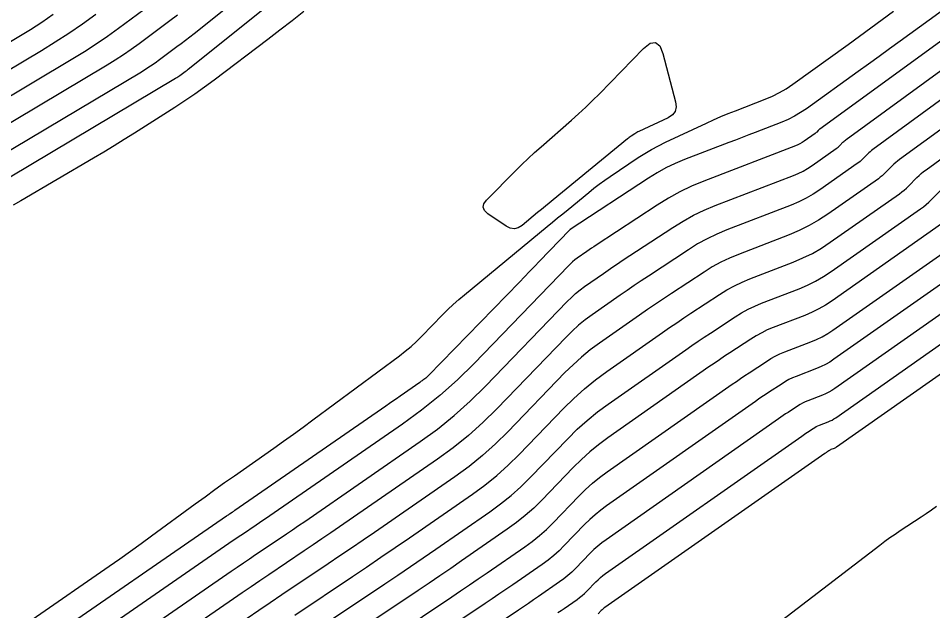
# Model space of a CAD drawing. Extents: x 1768942 to 1774819, y 723037 to 732099.
# Drawn here: x 1770835.3 to 1770891.8, y 726709.8 to 726746.4 of the extents above; entities that cross this region are included whole.
import ezdxf

# ---------------------------------------------------------------- set-up
doc = ezdxf.new("R2010")
doc.units = 0
doc.layers.add('R_Contours', color=7, linetype='Continuous')

msp = doc.modelspace()

# ---------------------------------------------------------------- linework, layer by layer
at = {"layer": 'R_Contours'}
for points in [[(1770824.218, 726731.981), (1770842.934, 726743.132), (1770843.22, 726743.307), (1770843.502, 726743.49), (1770843.779, 726743.68), (1770844.051, 726743.878), (1770845.129, 726744.681), (1770845.398, 726744.883), (1770845.665, 726745.087), (1770845.93, 726745.294), (1770846.194, 726745.503), (1770855.739, 726753.146)], [(1770823.218, 726729.721), (1770845.048, 726742.727), (1770845.116, 726742.769), (1770845.182, 726742.812), (1770845.247, 726742.857), (1770845.312, 726742.903), (1770845.566, 726743.093), (1770845.63, 726743.141), (1770845.693, 726743.189), (1770845.755, 726743.238), (1770845.818, 726743.287), (1770857.319, 726752.496)], [(1770895.546, 726749.204), (1770889.796, 726745.015), (1770889.149, 726744.544), (1770888.501, 726744.075), (1770887.853, 726743.606), (1770887.204, 726743.139), (1770884.019, 726740.849), (1770883.656, 726740.605), (1770883.281, 726740.386), (1770882.892, 726740.192), (1770882.49, 726740.021), (1770880.855, 726739.389), (1770880.447, 726739.231), (1770880.038, 726739.073), (1770879.629, 726738.915), (1770879.22, 726738.757), (1770876.49, 726737.704), (1770875.906, 726737.461), (1770875.338, 726737.188), (1770874.786, 726736.885), (1770874.248, 726736.552), (1770869.422, 726733.378), (1770869.41, 726733.37), (1770869.398, 726733.362), (1770869.392, 726733.357), (1770869.387, 726733.352), (1770867.528, 726731.427), (1770867.217, 726731.105), (1770866.906, 726730.784), (1770866.595, 726730.463), (1770866.283, 726730.142), (1770860.671, 726724.363), (1770860.63, 726724.323), (1770860.588, 726724.285), (1770860.545, 726724.248), (1770860.5, 726724.214), (1770860.316, 726724.078), (1770860.271, 726724.044), (1770860.224, 726724.011), (1770860.178, 726723.978), (1770860.131, 726723.945), (1770858.913, 726723.089), (1770858.694, 726722.935), (1770858.475, 726722.782), (1770858.255, 726722.63), (1770858.036, 726722.477), (1770848.711, 726716.03), (1770848.668, 726716.001), (1770848.626, 726715.973), (1770848.584, 726715.944), (1770848.541, 726715.915), (1770848.371, 726715.801), (1770848.329, 726715.773), (1770848.287, 726715.744), (1770848.244, 726715.715), (1770848.202, 726715.686), (1770836.674, 726707.725)], [(1770826.219, 726736.501), (1770838.705, 726743.941), (1770839.429, 726744.385), (1770840.141, 726744.847), (1770840.841, 726745.327), (1770841.529, 726745.826), (1770844.256, 726747.856)], [(1770895.864, 726747.615), (1770884.834, 726739.58), (1770884.809, 726739.561), (1770884.784, 726739.54), (1770884.76, 726739.519), (1770884.737, 726739.496), (1770884.647, 726739.405), (1770884.624, 726739.383), (1770884.601, 726739.361), (1770884.576, 726739.341), (1770884.55, 726739.322), (1770883.868, 726738.844), (1770883.744, 726738.762), (1770883.615, 726738.688), (1770883.482, 726738.622), (1770883.344, 726738.565), (1770877.667, 726736.375), (1770876.92, 726736.064), (1770876.193, 726735.714), (1770875.486, 726735.326), (1770874.798, 726734.9), (1770871.031, 726732.423), (1770870.882, 726732.324), (1770870.734, 726732.224), (1770870.586, 726732.123), (1770870.44, 726732.022), (1770869.855, 726731.612), (1770869.712, 726731.506), (1770869.574, 726731.394), (1770869.442, 726731.275), (1770869.315, 726731.15), (1770863.491, 726725.118), (1770862.456, 726724.098), (1770861.374, 726723.132), (1770860.246, 726722.221), (1770859.071, 726721.365), (1770850.867, 726715.693), (1770850.657, 726715.549), (1770850.447, 726715.406), (1770850.237, 726715.263), (1770850.026, 726715.121), (1770849.181, 726714.555), (1770848.97, 726714.414), (1770848.76, 726714.271), (1770848.55, 726714.128), (1770848.34, 726713.984), (1770838.439, 726707.145)], [(1770852.979, 726746.854), (1770852.239, 726746.273), (1770851.496, 726745.698), (1770850.749, 726745.128), (1770847.433, 726742.618), (1770846.838, 726742.177), (1770846.235, 726741.748), (1770845.623, 726741.331), (1770845.003, 726740.927), (1770842.504, 726739.334), (1770841.877, 726738.939), (1770841.247, 726738.55), (1770840.614, 726738.167), (1770839.976, 726737.789), (1770835.499, 726735.166), (1770835.021, 726734.883)], [(1770836.195, 726709.289), (1770840.941, 726712.591), (1770841.601, 726713.054), (1770842.258, 726713.52), (1770842.912, 726713.991), (1770843.564, 726714.465), (1770846.264, 726716.445), (1770846.865, 726716.884), (1770847.467, 726717.319), (1770848.072, 726717.751), (1770848.68, 726718.179), (1770851.113, 726719.889), (1770851.72, 726720.318), (1770852.325, 726720.751), (1770852.926, 726721.187), (1770853.526, 726721.628), (1770858.873, 726725.583), (1770859.237, 726725.864), (1770859.589, 726726.159), (1770859.928, 726726.468), (1770860.255, 726726.792), (1770861.538, 726728.113), (1770861.864, 726728.438), (1770862.197, 726728.755), (1770862.54, 726729.062), (1770862.891, 726729.359), (1770868.006, 726733.575), (1770868.326, 726733.838), (1770868.646, 726734.102), (1770868.966, 726734.365), (1770869.286, 726734.627), (1770870.568, 726735.678), (1770870.891, 726735.937), (1770871.22, 726736.187), (1770871.555, 726736.43), (1770871.896, 726736.665), (1770873.622, 726737.826), (1770874.029, 726738.088), (1770874.445, 726738.334), (1770874.87, 726738.563), (1770875.305, 726738.777), (1770877.836, 726739.958), (1770878.281, 726740.162), (1770878.73, 726740.357), (1770879.181, 726740.545), (1770879.636, 726740.726), (1770881.462, 726741.432), (1770881.911, 726741.622), (1770882.346, 726741.84), (1770882.765, 726742.084), (1770883.17, 726742.357), (1770886.594, 726744.819), (1770887.296, 726745.326), (1770887.995, 726745.838), (1770888.691, 726746.353), (1770889.384, 726746.872)], [(1770845.167, 726746.625), (1770844.692, 726746.269), (1770842.79, 726744.852), (1770842.31, 726744.504), (1770841.822, 726744.169), (1770841.325, 726743.846), (1770840.82, 726743.536), (1770825.218, 726734.241)], [(1770826.589, 726738.386), (1770836.757, 726744.444), (1770837.618, 726744.972), (1770838.464, 726745.521), (1770839.296, 726746.092), (1770840.113, 726746.685)], [(1770837.492, 726746.66), (1770836.796, 726746.182), (1770836.087, 726745.721), (1770835.366, 726745.279), (1770826.848, 726740.204)], [(1770840.203, 726706.565), (1770848.479, 726712.281), (1770848.855, 726712.54), (1770849.233, 726712.798), (1770849.612, 726713.054), (1770849.991, 726713.309), (1770851.511, 726714.327), (1770851.89, 726714.582), (1770852.269, 726714.839), (1770852.646, 726715.097), (1770853.023, 726715.356), (1770860.148, 726720.282), (1770861.222, 726721.064), (1770862.253, 726721.896), (1770863.241, 726722.779), (1770864.187, 726723.711), (1770869.243, 726728.948), (1770869.494, 726729.196), (1770869.756, 726729.431), (1770870.029, 726729.653), (1770870.313, 726729.862), (1770871.47, 726730.673), (1770871.76, 726730.875), (1770872.052, 726731.074), (1770872.345, 726731.272), (1770872.639, 726731.467), (1770875.762, 726733.52), (1770876.39, 726733.91), (1770877.036, 726734.264), (1770877.7, 726734.583), (1770878.382, 726734.867), (1770883.21, 726736.729), (1770883.511, 726736.856), (1770883.803, 726737), (1770884.085, 726737.162), (1770884.358, 726737.342), (1770885.852, 726738.39), (1770885.909, 726738.432), (1770885.963, 726738.476), (1770886.016, 726738.522), (1770886.066, 726738.571), (1770886.263, 726738.772), (1770886.313, 726738.821), (1770886.366, 726738.868), (1770886.419, 726738.912), (1770886.475, 726738.955), (1770896.182, 726746.026)], [(1770896.5, 726744.436), (1770888.117, 726738.33), (1770888.03, 726738.264), (1770887.947, 726738.195), (1770887.867, 726738.123), (1770887.789, 726738.047), (1770887.485, 726737.738), (1770887.407, 726737.662), (1770887.326, 726737.59), (1770887.242, 726737.523), (1770887.155, 726737.458), (1770884.848, 726735.84), (1770884.426, 726735.563), (1770883.991, 726735.313), (1770883.54, 726735.09), (1770883.076, 726734.894), (1770879.097, 726733.36), (1770878.479, 726733.103), (1770877.878, 726732.814), (1770877.294, 726732.493), (1770876.726, 726732.141), (1770874.248, 726730.511), (1770873.807, 726730.22), (1770873.369, 726729.925), (1770872.934, 726729.626), (1770872.5, 726729.325), (1770870.77, 726728.112), (1770870.346, 726727.8), (1770869.938, 726727.468), (1770869.547, 726727.117), (1770869.172, 726726.746), (1770864.882, 726722.304), (1770864.026, 726721.46), (1770863.131, 726720.661), (1770862.197, 726719.907), (1770861.225, 726719.199), (1770855.179, 726715.019), (1770854.635, 726714.644), (1770854.09, 726714.272), (1770853.543, 726713.901), (1770852.995, 726713.533), (1770850.801, 726712.063), (1770850.253, 726711.695), (1770849.706, 726711.324), (1770849.161, 726710.952), (1770848.617, 726710.578), (1770841.967, 726705.985)], [(1770896.817, 726742.847), (1770889.758, 726737.705), (1770889.641, 726737.616), (1770889.529, 726737.523), (1770889.42, 726737.425), (1770889.315, 726737.323), (1770888.904, 726736.904), (1770888.799, 726736.802), (1770888.689, 726736.705), (1770888.576, 726736.613), (1770888.458, 726736.526), (1770885.338, 726734.337), (1770884.768, 726733.963), (1770884.179, 726733.625), (1770883.57, 726733.324), (1770882.941, 726733.059), (1770879.811, 726731.852), (1770879.259, 726731.622), (1770878.721, 726731.363), (1770878.198, 726731.076), (1770877.689, 726730.761), (1770875.684, 726729.443), (1770875.184, 726729.111), (1770874.686, 726728.776), (1770874.191, 726728.437), (1770873.699, 726728.095), (1770871.228, 726726.363), (1770870.663, 726725.946), (1770870.12, 726725.505), (1770869.599, 726725.037), (1770869.1, 726724.544), (1770865.578, 726720.897), (1770864.811, 726720.141), (1770864.009, 726719.425), (1770863.173, 726718.75), (1770862.303, 726718.116), (1770857.335, 726714.681), (1770856.624, 726714.192), (1770855.911, 726713.705), (1770855.196, 726713.22), (1770854.48, 726712.739), (1770851.611, 726710.817), (1770850.894, 726710.335), (1770850.18, 726709.851), (1770849.467, 726709.364)], [(1770852.419, 726709.57), (1770855.965, 726711.945), (1770856.85, 726712.54), (1770857.732, 726713.138), (1770858.613, 726713.739), (1770859.491, 726714.344), (1770863.38, 726717.033), (1770864.149, 726717.593), (1770864.888, 726718.189), (1770865.596, 726718.821), (1770866.273, 726719.489), (1770869.028, 726722.343), (1770869.651, 726722.958), (1770870.302, 726723.542), (1770870.98, 726724.093), (1770871.685, 726724.613), (1770875.13, 726727.028), (1770875.565, 726727.33), (1770876.002, 726727.629), (1770876.441, 726727.925), (1770876.883, 726728.217), (1770878.653, 726729.381), (1770879.102, 726729.66), (1770879.564, 726729.913), (1770880.039, 726730.141), (1770880.526, 726730.345), (1770883.196, 726731.374), (1770883.797, 726731.627), (1770884.378, 726731.915), (1770884.941, 726732.237), (1770885.486, 726732.595), (1770889.76, 726735.594), (1770889.909, 726735.704), (1770890.052, 726735.82), (1770890.19, 726735.942), (1770890.322, 726736.071), (1770890.841, 726736.598), (1770890.973, 726736.727), (1770891.11, 726736.851), (1770891.252, 726736.968), (1770891.399, 726737.08), (1770897.135, 726741.258)], [(1770852.649, 726707.936), (1770857.978, 726711.504), (1770858.767, 726712.035), (1770859.555, 726712.569), (1770860.34, 726713.106), (1770861.124, 726713.645), (1770864.457, 726715.95), (1770865.125, 726716.436), (1770865.766, 726716.954), (1770866.381, 726717.502), (1770866.969, 726718.082), (1770869.269, 726720.464), (1770869.856, 726721.045), (1770870.47, 726721.595), (1770871.109, 726722.115), (1770871.774, 726722.605), (1770876.562, 726725.961), (1770876.939, 726726.223), (1770877.318, 726726.482), (1770877.699, 726726.739), (1770878.082, 726726.992), (1770879.617, 726728.002), (1770880.006, 726728.243), (1770880.406, 726728.463), (1770880.818, 726728.661), (1770881.241, 726728.837), (1770883.556, 726729.73), (1770884.077, 726729.949), (1770884.581, 726730.198), (1770885.07, 726730.478), (1770885.542, 726730.789), (1770891.063, 726734.662), (1770891.242, 726734.794), (1770891.415, 726734.934), (1770891.581, 726735.082), (1770891.741, 726735.237), (1770892.367, 726735.874)], [(1770892.365, 726733.73), (1770885.598, 726728.982), (1770885.198, 726728.719), (1770884.785, 726728.482), (1770884.357, 726728.271), (1770883.917, 726728.085), (1770881.956, 726727.329), (1770881.598, 726727.18), (1770881.249, 726727.013), (1770880.91, 726726.826), (1770880.58, 726726.622), (1770879.281, 726725.767), (1770878.956, 726725.553), (1770878.634, 726725.335), (1770878.313, 726725.116), (1770877.994, 726724.894), (1770871.739, 726720.51), (1770871.175, 726720.095), (1770870.633, 726719.654), (1770870.113, 726719.187), (1770869.615, 726718.695), (1770867.665, 726716.675), (1770867.166, 726716.183), (1770866.645, 726715.718), (1770866.101, 726715.279), (1770865.535, 726714.867), (1770862.708, 726712.912), (1770862.044, 726712.455), (1770861.377, 726712), (1770860.71, 726711.547), (1770860.04, 726711.097), (1770852.88, 726706.302)], [(1770853.111, 726704.668), (1770862.103, 726710.69), (1770862.652, 726711.059), (1770863.2, 726711.431), (1770863.747, 726711.804), (1770864.292, 726712.18), (1770866.612, 726713.784), (1770867.077, 726714.122), (1770867.523, 726714.482), (1770867.951, 726714.864), (1770868.36, 726715.268), (1770869.961, 726716.925), (1770870.37, 726717.329), (1770870.797, 726717.712), (1770871.241, 726718.074), (1770871.704, 726718.416), (1770879.425, 726723.827), (1770879.687, 726724.008), (1770879.95, 726724.188), (1770880.214, 726724.366), (1770880.479, 726724.542), (1770881.544, 726725.242), (1770881.814, 726725.41), (1770882.092, 726725.562), (1770882.377, 726725.699), (1770882.671, 726725.822), (1770884.277, 726726.441), (1770884.638, 726726.593), (1770884.988, 726726.766), (1770885.326, 726726.96), (1770885.654, 726727.175), (1770893.668, 726732.798)], [(1770894.97, 726731.866), (1770885.71, 726725.369), (1770885.455, 726725.201), (1770885.191, 726725.05), (1770884.918, 726724.915), (1770884.637, 726724.797), (1770883.386, 726724.314), (1770883.157, 726724.219), (1770882.935, 726724.112), (1770882.718, 726723.993), (1770882.508, 726723.863), (1770881.678, 726723.317), (1770881.471, 726723.18), (1770881.266, 726723.042), (1770881.061, 726722.901), (1770880.857, 726722.76), (1770871.669, 726716.321), (1770871.308, 726716.054), (1770870.96, 726715.771), (1770870.626, 726715.472), (1770870.306, 726715.156), (1770869.056, 726713.861), (1770868.736, 726713.545), (1770868.401, 726713.247), (1770868.053, 726712.965), (1770867.689, 726712.701), (1770865.876, 726711.447), (1770865.45, 726711.154), (1770865.023, 726710.862), (1770864.594, 726710.571), (1770864.165, 726710.283), (1770853.342, 726703.034)], [(1770896.273, 726730.934), (1770885.766, 726723.562), (1770885.583, 726723.442), (1770885.394, 726723.334), (1770885.198, 726723.237), (1770884.997, 726723.152), (1770884.1, 726722.806), (1770883.937, 726722.738), (1770883.777, 726722.662), (1770883.622, 726722.577), (1770883.471, 726722.483), (1770882.877, 726722.092), (1770882.729, 726721.994), (1770882.581, 726721.895), (1770882.435, 726721.794), (1770882.289, 726721.693), (1770871.634, 726714.226), (1770871.374, 726714.034), (1770871.123, 726713.83), (1770870.883, 726713.614), (1770870.652, 726713.387), (1770869.751, 726712.453), (1770869.521, 726712.226), (1770869.28, 726712.011), (1770869.028, 726711.808), (1770868.767, 726711.618), (1770867.46, 726710.714), (1770867.153, 726710.503), (1770866.845, 726710.293), (1770866.537, 726710.083), (1770866.227, 726709.875), (1770853.572, 726701.4)], [(1770868.668, 726709.724), (1770868.856, 726709.852), (1770869.044, 726709.982), (1770869.844, 726710.535), (1770870.004, 726710.651), (1770870.158, 726710.775), (1770870.306, 726710.907), (1770870.447, 726711.046), (1770870.998, 726711.617), (1770871.139, 726711.757), (1770871.287, 726711.889), (1770871.44, 726712.014), (1770871.599, 726712.131), (1770883.72, 726720.626), (1770883.809, 726720.687), (1770883.897, 726720.748), (1770883.986, 726720.808), (1770884.076, 726720.867), (1770884.435, 726721.103), (1770884.526, 726721.16), (1770884.62, 726721.211), (1770884.716, 726721.258), (1770884.815, 726721.299), (1770885.357, 726721.508), (1770885.479, 726721.559), (1770885.597, 726721.617), (1770885.711, 726721.683), (1770885.822, 726721.756), (1770897.575, 726730.002)], [(1770899.312, 726729.375), (1770885.878, 726719.949), (1770885.839, 726719.924), (1770885.8, 726719.901), (1770885.759, 726719.881), (1770885.717, 726719.863), (1770885.53, 726719.791), (1770885.496, 726719.777), (1770885.463, 726719.761), (1770885.43, 726719.743), (1770885.399, 726719.724), (1770885.275, 726719.642), (1770885.244, 726719.622), (1770885.213, 726719.601), (1770885.182, 726719.58), (1770885.152, 726719.559), (1770871.564, 726710.036), (1770871.506, 726709.993), (1770871.45, 726709.948), (1770871.396, 726709.899), (1770871.344, 726709.848), (1770871.142, 726709.639)], [(1770878.333, 726706.061), (1770888.553, 726713.898), (1770888.861, 726714.129), (1770889.173, 726714.355), (1770889.489, 726714.575), (1770889.809, 726714.79), (1770891.096, 726715.637), (1770891.417, 726715.851), (1770891.734, 726716.07), (1770892.047, 726716.293)]]:
    msp.add_lwpolyline(points, dxfattribs=at)
msp.add_lwpolyline([(1770869.943, 726740.533), (1770870.379, 726740.937), (1770870.806, 726741.35), (1770871.225, 726741.771), (1770873.951, 726744.569), (1770874.356, 726744.888), (1770874.692, 726744.942), (1770874.957, 726744.73), (1770875.153, 726744.252), (1770875.934, 726741.276), (1770875.973, 726740.955), (1770875.908, 726740.684), (1770875.741, 726740.461), (1770875.47, 726740.286), (1770873.662, 726739.442), (1770873.599, 726739.411), (1770873.537, 726739.378), (1770873.477, 726739.342), (1770873.418, 726739.304), (1770873.184, 726739.147), (1770873.126, 726739.107), (1770873.069, 726739.066), (1770873.013, 726739.023), (1770872.958, 726738.979), (1770868.365, 726735.212), (1770868.126, 726735.016), (1770867.887, 726734.82), (1770867.649, 726734.624), (1770867.411, 726734.428), (1770866.457, 726733.643), (1770866.217, 726733.492), (1770865.972, 726733.435), (1770865.723, 726733.469), (1770865.469, 726733.596), (1770864.333, 726734.365), (1770864.122, 726734.557), (1770864.038, 726734.761), (1770864.081, 726734.978), (1770864.251, 726735.207), (1770866.056, 726737.029), (1770866.438, 726737.408), (1770866.826, 726737.779), (1770867.222, 726738.144), (1770867.624, 726738.501), (1770869.5, 726740.138)], close=True, dxfattribs=at)

doc.saveas('drawing.dxf')
